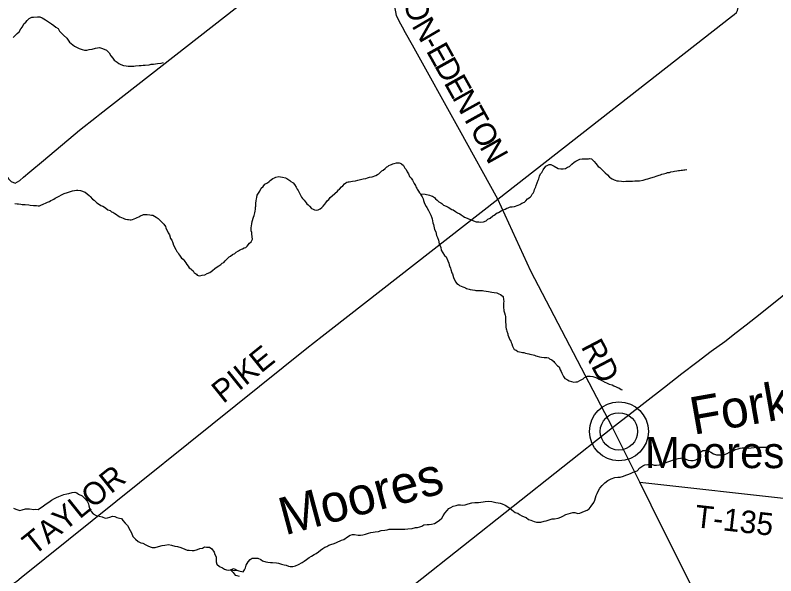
# Model space of a CAD drawing. Extents: x 1310247 to 1664935, y 235267 to 584339.
# Drawn here: x 1528906 to 1539053, y 437454 to 444931 of the extents above; entities that cross this region are included whole.
import ezdxf

# ---------------------------------------------------------------- set-up
doc = ezdxf.new("R2010")
doc.units = 0
for name, color, linetype in [('GM_X_County_Road', 7, 'Continuous'), ('GM_X_County_Road_Text', 7, 'Continuous'), ('GM_X_Minor_River', 7, 'Continuous'), ('GM_X_Minor_River_Text', 7, 'Continuous'), ('GM_X_Township_Road', 7, 'Continuous'), ('GM_X_Township_Road_Text', 7, 'Continuous'), ('GM_X_Unincorporated', 7, 'Continuous'), ('GM_X_Unincorporated_Location', 7, 'Continuous'), ('GM_X_Unincorporated_Text', 7, 'Continuous')]:
    doc.layers.add(name, color=color, linetype=linetype)

msp = doc.modelspace()

# ---------------------------------------------------------------- linework, layer by layer
at = {"layer": 'GM_X_County_Road'}
for points in [[(1535345, 442478), (1538461, 444914), (1538499, 444941), (1538528, 444969), (1538541, 444994), (1538551, 445034), (1538568, 445168), (1538573, 445186), (1538587, 445210), (1538612, 445237), (1538679, 445290), (1540136, 446441), (1540306, 446577), (1540446, 446680), (1540638, 446840), (1541083, 447207), (1540670, 447700), (1540448, 447964), (1540170, 448296), (1539686, 448879), (1539174, 449502), (1538298, 450604), (1537999, 451036), (1537593, 451545)], [(1536876, 439431), (1535787, 441516), (1535345, 442478), (1534835, 443402), (1534205, 444532), (1534115, 444694), (1534073, 444770), (1534027, 444852), (1533993, 444928), (1533972, 445045)], [(1536876, 439431), (1537568, 439968), (1537802, 440151), (1537999, 440303), (1538192, 440449), (1538372, 440579), (1538525, 440698), (1538657, 440803), (1538846, 440947), (1540630, 442381), (1540961, 442650), (1541658, 443211), (1542004, 443488), (1542654, 444002), (1542983, 444266), (1543311, 444520)], [(1527503, 437478), (1528760, 437346), (1528830, 437340), (1528852, 437340), (1528888, 437355), (1528926, 437384), (1528987, 437431), (1532798, 440492), (1532999, 440648), (1533123, 440743), (1535345, 442478)], [(1530311, 433475), (1530377, 434201), (1530380, 434237), (1530388, 434263), (1530405, 434286), (1530437, 434328), (1530521, 434398), (1532900, 436286), (1536876, 439431)], [(1538881, 435408), (1538779, 435612), (1537392, 438395), (1537239, 438702), (1536876, 439431)]]:
    msp.add_lwpolyline(points, dxfattribs=at)
at = {"layer": 'GM_X_Minor_River'}
for points in [[(1528878, 444632), (1528934, 444685), (1528959, 444709), (1528980, 444747), (1529002, 444775), (1529023, 444816), (1529047, 444836), (1529064, 444862), (1529094, 444887)], [(1529094, 444887), (1529126, 444903), (1529152, 444906), (1529202, 444911), (1529234, 444909), (1529266, 444894), (1529310, 444867), (1529389, 444818), (1529421, 444795), (1529450, 444771), (1529480, 444752), (1529496, 444720), (1529549, 444663), (1529594, 444624), (1529629, 444571), (1529653, 444553), (1529696, 444518), (1529760, 444487), (1529800, 444474), (1529830, 444463), (1529860, 444465), (1529892, 444472), (1529934, 444478), (1529978, 444491), (1530004, 444494), (1530032, 444498), (1530072, 444489), (1530122, 444464), (1530159, 444428), (1530183, 444391), (1530210, 444359), (1530228, 444332), (1530265, 444303), (1530289, 444285), (1530315, 444273), (1530349, 444260), (1530385, 444255), (1530413, 444253), (1530443, 444250), (1530487, 444252), (1530511, 444255), (1530561, 444258), (1530585, 444262), (1530615, 444265), (1530639, 444265), (1530691, 444270), (1530719, 444276), (1530751, 444277), (1530777, 444283), (1530806, 444286), (1530854, 444293), (1530886, 444298)], [(1532681, 442593), (1532704, 442549), (1532726, 442506), (1532741, 442488), (1532761, 442462), (1532788, 442429), (1532798, 442415), (1532816, 442401), (1532832, 442384), (1532859, 442352), (1532881, 442343), (1532899, 442333), (1532927, 442330), (1532949, 442334), (1532973, 442348), (1532997, 442367), (1533014, 442383), (1533038, 442409), (1533051, 442427), (1533073, 442458), (1533091, 442474), (1533108, 442498), (1533134, 442523), (1533171, 442555), (1533207, 442584), (1533218, 442600), (1533234, 442610), (1533258, 442640), (1533279, 442653), (1533297, 442681), (1533317, 442693), (1533331, 442704), (1533346, 442708), (1533362, 442710), (1533384, 442712), (1533408, 442717), (1533446, 442722), (1533476, 442730), (1533512, 442741), (1533546, 442749), (1533583, 442754), (1533605, 442762), (1533633, 442769), (1533667, 442775), (1533715, 442794), (1533738, 442806), (1533756, 442817), (1533770, 442829), (1533796, 442855), (1533815, 442864), (1533841, 442886), (1533863, 442908), (1533877, 442915), (1533892, 442927), (1533912, 442935), (1533926, 442941), (1533942, 442948), (1533964, 442954), (1533994, 442960), (1534028, 442963), (1534044, 442959), (1534060, 442950), (1534088, 442926), (1534103, 442890), (1534123, 442873), (1534135, 442843), (1534152, 442814), (1534167, 442780), (1534189, 442756), (1534205, 442729), (1534218, 442705), (1534230, 442687), (1534246, 442658), (1534251, 442644), (1534263, 442626), (1534269, 442612), (1534286, 442584), (1534302, 442561), (1534312, 442547), (1534319, 442533), (1534337, 442507), (1534347, 442480), (1534354, 442460), (1534362, 442434), (1534368, 442420), (1534387, 442381), (1534397, 442365), (1534420, 442325), (1534428, 442310), (1534441, 442280), (1534449, 442266), (1534463, 442228), (1534468, 442214), (1534479, 442163), (1534487, 442139), (1534500, 442071), (1534517, 442040), (1534527, 441992), (1534540, 441968), (1534552, 441931), (1534563, 441881)], [(1534312, 442547), (1534376, 442542), (1534432, 442529), (1534455, 442520), (1534473, 442516), (1534487, 442510), (1534501, 442500), (1534513, 442483), (1534535, 442463), (1534556, 442441), (1534584, 442428), (1534598, 442420), (1534618, 442399), (1534657, 442385), (1534683, 442372), (1534733, 442341), (1534749, 442335), (1534780, 442314), (1534808, 442296), (1534838, 442283), (1534856, 442269), (1534883, 442250), (1534901, 442238), (1534937, 442223), (1534953, 442215), (1534981, 442205), (1534997, 442196), (1535056, 442177), (1535092, 442175), (1535116, 442170), (1535154, 442174), (1535189, 442187), (1535213, 442209), (1535241, 442222), (1535280, 442256), (1535296, 442265), (1535334, 442293), (1535355, 442300), (1535391, 442322), (1535409, 442332), (1535441, 442345), (1535466, 442359), (1535482, 442362), (1535500, 442370), (1535514, 442374), (1535536, 442377), (1535568, 442381), (1535616, 442398), (1535639, 442406), (1535667, 442423), (1535701, 442439), (1535718, 442455), (1535742, 442482), (1535776, 442502), (1535791, 442517), (1535805, 442543), (1535815, 442559), (1535830, 442585), (1535836, 442607), (1535851, 442641), (1535857, 442661), (1535868, 442695), (1535884, 442730), (1535891, 442750), (1535895, 442766), (1535903, 442786), (1535914, 442814), (1535930, 442832), (1535940, 442850), (1535949, 442868), (1535985, 442917), (1536030, 442938), (1536052, 442940), (1536068, 442932), (1536098, 442917), (1536151, 442888), (1536185, 442884), (1536215, 442883), (1536249, 442888), (1536274, 442902), (1536302, 442914), (1536334, 442943), (1536365, 442969), (1536385, 442984), (1536419, 443004), (1536439, 443009), (1536468, 443015), (1536482, 443015), (1536502, 443014), (1536534, 443016), (1536554, 443017), (1536568, 443019), (1536594, 443017), (1536629, 442980), (1536651, 442952), (1536682, 442915), (1536706, 442901), (1536724, 442880), (1536763, 442841), (1536779, 442829), (1536810, 442800)], [(1536810, 442800), (1536834, 442770), (1536850, 442760), (1536871, 442747), (1536895, 442737), (1536909, 442729), (1536933, 442722), (1536953, 442720), (1536993, 442717), (1537015, 442715), (1537053, 442716), (1537075, 442718), (1537119, 442719), (1537141, 442719), (1537171, 442720), (1537215, 442721), (1537237, 442723), (1537282, 442730), (1537322, 442742), (1537348, 442749), (1537388, 442764), (1537437, 442776), (1537457, 442783), (1537499, 442799), (1537517, 442802), (1537533, 442810), (1537557, 442816), (1537573, 442821), (1537591, 442823), (1537610, 442831), (1537636, 442834), (1537652, 442842), (1537684, 442846), (1537700, 442849), (1537732, 442855), (1537756, 442858), (1537770, 442860), (1537792, 442862), (1537808, 442863), (1537826, 442867), (1537840, 442869), (1537865, 442872)], [(1530917, 442093), (1530946, 442030), (1530965, 442002), (1530979, 441953), (1530994, 441929), (1531010, 441895), (1531019, 441866), (1531048, 441806), (1531062, 441781), (1531074, 441765), (1531085, 441747), (1531099, 441731), (1531126, 441692), (1531146, 441676), (1531158, 441659), (1531170, 441645), (1531181, 441627), (1531197, 441605), (1531215, 441584), (1531228, 441562), (1531248, 441550), (1531262, 441537), (1531280, 441521), (1531293, 441497), (1531309, 441488), (1531323, 441478), (1531335, 441464), (1531349, 441458), (1531371, 441455), (1531401, 441463), (1531437, 441468), (1531467, 441488), (1531504, 441501), (1531536, 441524), (1531569, 441552), (1531585, 441564), (1531621, 441589), (1531647, 441605), (1531666, 441625), (1531690, 441634), (1531706, 441654), (1531733, 441681), (1531759, 441707), (1531778, 441719), (1531806, 441738), (1531834, 441754), (1531856, 441770), (1531883, 441787), (1531897, 441795), (1531923, 441809), (1531939, 441814), (1531961, 441826), (1531982, 441834), (1532002, 441849), (1532033, 441891), (1532053, 441907), (1532065, 441924), (1532072, 441942), (1532068, 441976), (1532063, 442015), (1532061, 442031), (1532053, 442055), (1532052, 442097), (1532061, 442149), (1532069, 442179), (1532084, 442239), (1532093, 442261), (1532101, 442295), (1532106, 442317), (1532110, 442343), (1532113, 442371), (1532115, 442385), (1532116, 442423), (1532120, 442453), (1532127, 442483), (1532129, 442501), (1532135, 442529), (1532142, 442545), (1532168, 442586), (1532187, 442622), (1532213, 442646), (1532238, 442677), (1532272, 442695), (1532293, 442714), (1532309, 442726), (1532327, 442738), (1532345, 442752), (1532365, 442761), (1532384, 442769), (1532422, 442778), (1532446, 442776), (1532472, 442769), (1532510, 442761), (1532530, 442754), (1532569, 442726), (1532585, 442715), (1532613, 442693), (1532632, 442674), (1532656, 442636), (1532667, 442610), (1532681, 442593)], [(1528902, 442418), (1528930, 442414), (1528950, 442413), (1528982, 442409), (1529000, 442407), (1529014, 442406), (1529040, 442404), (1529088, 442403), (1529104, 442399), (1529148, 442394), (1529190, 442393), (1529214, 442389), (1529232, 442390), (1529248, 442398), (1529277, 442410), (1529319, 442429), (1529335, 442437), (1529363, 442448), (1529382, 442458), (1529402, 442468), (1529420, 442479), (1529440, 442489), (1529464, 442503), (1529491, 442516), (1529523, 442534), (1529561, 442551), (1529602, 442567), (1529642, 442580), (1529672, 442589), (1529724, 442596), (1529742, 442596), (1529776, 442594), (1529792, 442589), (1529824, 442577), (1529838, 442570), (1529866, 442550), (1529891, 442527), (1529907, 442511), (1529938, 442479), (1529960, 442462), (1529996, 442429), (1530019, 442415), (1530049, 442394), (1530073, 442382), (1530095, 442370), (1530113, 442359), (1530140, 442337), (1530172, 442326), (1530192, 442310), (1530208, 442303), (1530236, 442285), (1530255, 442271), (1530279, 442256), (1530303, 442242), (1530325, 442231), (1530347, 442223), (1530365, 442216), (1530378, 442210), (1530402, 442206), (1530418, 442204), (1530440, 442201), (1530454, 442203), (1530472, 442207), (1530517, 442222), (1530535, 442232), (1530553, 442243), (1530569, 442249), (1530585, 442261), (1530600, 442265), (1530618, 442272), (1530666, 442271), (1530704, 442269), (1530726, 442266), (1530744, 442262), (1530763, 442252), (1530785, 442237), (1530811, 442219), (1530835, 442198), (1530888, 442143), (1530909, 442113), (1530917, 442093)], [(1534563, 441881), (1534584, 441833), (1534591, 441798), (1534632, 441725), (1534654, 441709), (1534677, 441656), (1534691, 441622), (1534694, 441600), (1534702, 441586), (1534712, 441556), (1534719, 441541), (1534729, 441495), (1534738, 441481), (1534754, 441433), (1534781, 441376), (1534798, 441352), (1534818, 441341), (1534834, 441325), (1534880, 441308), (1534893, 441302), (1534913, 441294), (1534929, 441285), (1534961, 441277), (1534977, 441272), (1535009, 441266), (1535039, 441263), (1535053, 441261), (1535121, 441260), (1535141, 441257), (1535159, 441255), (1535221, 441244), (1535265, 441239), (1535295, 441233), (1535333, 441228), (1535358, 441216), (1535382, 441207), (1535400, 441191), (1535414, 441181), (1535421, 441134), (1535423, 441118), (1535422, 441088), (1535420, 441062), (1535420, 441042), (1535425, 440988), (1535436, 440962), (1535442, 440929), (1535448, 440913), (1535447, 440873), (1535448, 440849), (1535448, 440831), (1535450, 440811), (1535450, 440793), (1535451, 440769), (1535455, 440747), (1535461, 440733), (1535466, 440715), (1535478, 440682), (1535479, 440668), (1535487, 440644), (1535504, 440602), (1535518, 440583), (1535524, 440565), (1535531, 440547), (1535541, 440517), (1535549, 440497), (1535564, 440474), (1535588, 440462), (1535612, 440447), (1535634, 440441), (1535658, 440437), (1535676, 440432), (1535692, 440432), (1535716, 440424), (1535736, 440421), (1535759, 440413), (1535773, 440410), (1535793, 440406), (1535817, 440402), (1535833, 440395), (1535853, 440389), (1535869, 440383), (1535903, 440374), (1535929, 440370), (1535965, 440367), (1535997, 440367), (1536019, 440362), (1536033, 440348), (1536064, 440333), (1536090, 440311), (1536102, 440297), (1536143, 440256), (1536163, 440239), (1536176, 440199), (1536192, 440177), (1536198, 440157), (1536223, 440114), (1536238, 440086), (1536262, 440075), (1536276, 440067), (1536296, 440053), (1536326, 440044)], [(1536326, 440044), (1536358, 440035), (1536386, 440039), (1536406, 440041), (1536440, 440060), (1536483, 440081), (1536503, 440097), (1536529, 440113), (1536543, 440118), (1536577, 440118), (1536611, 440113), (1536639, 440103), (1536673, 440090), (1536697, 440078), (1536742, 440053), (1536774, 440036), (1536796, 440028), (1536832, 440009), (1536870, 440003), (1536891, 439988), (1536923, 439974), (1536941, 439965), (1536959, 439959), (1536991, 439938), (1537005, 439934)], [(1538513, 439138), (1538551, 439147), (1538577, 439157), (1538605, 439162), (1538639, 439161), (1538689, 439158), (1538725, 439159), (1538763, 439166), (1538799, 439170), (1538841, 439171), (1538935, 439168), (1538965, 439174), (1538991, 439181), (1539039, 439188), (1539073, 439193)], [(1535150, 438439), (1535176, 438445), (1535218, 438450), (1535266, 438445), (1535318, 438432), (1535349, 438429), (1535375, 438424), (1535401, 438414), (1535441, 438397), (1535480, 438376), (1535509, 438351), (1535576, 438298), (1535610, 438289), (1535635, 438270), (1535663, 438252), (1535695, 438239), (1535722, 438230), (1535756, 438205), (1535783, 438195), (1535829, 438178), (1535859, 438171), (1535889, 438168), (1535917, 438170), (1535961, 438183), (1535991, 438188), (1536041, 438203), (1536071, 438212), (1536101, 438215), (1536148, 438222), (1536184, 438235), (1536212, 438249), (1536253, 438272), (1536313, 438291), (1536345, 438296), (1536373, 438297), (1536413, 438286), (1536441, 438290), (1536469, 438301), (1536503, 438314), (1536535, 438329), (1536562, 438347), (1536591, 438382), (1536626, 438433), (1536638, 438463), (1536647, 438493), (1536658, 438525), (1536670, 438552), (1536687, 438590), (1536708, 438624), (1536735, 438657), (1536771, 438696), (1536812, 438723), (1536856, 438748), (1536905, 438763), (1536947, 438768), (1536977, 438771), (1537021, 438784), (1537051, 438798), (1537079, 438805), (1537116, 438818), (1537150, 438835), (1537176, 438843), (1537202, 438854), (1537241, 438893), (1537280, 438919), (1537306, 438932), (1537348, 438937), (1537374, 438938), (1537402, 438940), (1537430, 438931), (1537462, 438930), (1537504, 438935), (1537540, 438947), (1537613, 438973), (1537641, 438982), (1537689, 439001), (1537719, 439008), (1537753, 439018), (1537783, 439025), (1537821, 439026), (1537853, 439011), (1537885, 438995), (1537918, 438990), (1537950, 438993), (1537985, 439002), (1538013, 439016), (1538021, 439041), (1538034, 439075), (1538055, 439107), (1538081, 439126), (1538117, 439127), (1538157, 439122), (1538187, 439102), (1538222, 439081), (1538264, 439068), (1538326, 439066), (1538362, 439068), (1538404, 439087), (1538436, 439102), (1538487, 439127), (1538513, 439138)], [(1528915, 438342), (1528941, 438333), (1528967, 438326), (1528997, 438336), (1529043, 438345), (1529069, 438348), (1529097, 438345), (1529153, 438340), (1529181, 438341), (1529213, 438339), (1529241, 438360), (1529279, 438383), (1529306, 438407), (1529353, 438438), (1529389, 438461), (1529432, 438486), (1529458, 438497), (1529486, 438510), (1529555, 438537), (1529595, 438546), (1529623, 438553), (1529665, 438564), (1529701, 438568), (1529727, 438559), (1529752, 438544), (1529800, 438519), (1529841, 438480), (1529864, 438450), (1529883, 438415), (1529889, 438389), (1529896, 438355), (1529919, 438310), (1529948, 438280), (1529988, 438259), (1530027, 438248), (1530065, 438239), (1530105, 438224), (1530139, 438229), (1530169, 438237), (1530203, 438250), (1530235, 438243), (1530262, 438230), (1530296, 438222), (1530322, 438217), (1530341, 438191), (1530371, 438158), (1530404, 438125), (1530438, 438058), (1530458, 438026), (1530476, 437977), (1530512, 437942), (1530545, 437910), (1530580, 437893), (1530610, 437888), (1530650, 437869), (1530675, 437855), (1530705, 437842), (1530735, 437833), (1530773, 437832), (1530819, 437845), (1530867, 437856), (1530903, 437863), (1530949, 437872), (1530989, 437863), (1531037, 437850), (1531072, 437843), (1531116, 437832), (1531168, 437811), (1531201, 437798), (1531227, 437798), (1531267, 437793), (1531293, 437790), (1531337, 437805), (1531371, 437818), (1531403, 437822), (1531432, 437839), (1531458, 437838), (1531496, 437834), (1531529, 437815), (1531562, 437768), (1531571, 437740), (1531585, 437705), (1531586, 437675), (1531587, 437639), (1531596, 437609), (1531630, 437580), (1531671, 437559), (1531697, 437543), (1531724, 437534), (1531754, 437531), (1531780, 437535), (1531819, 437550), (1531850, 437537), (1531864, 437527)], [(1531780, 437535), (1531808, 437528), (1531834, 437524), (1531864, 437527), (1531890, 437520), (1531945, 437507), (1531964, 437533), (1531979, 437562), (1531989, 437596), (1532014, 437639), (1532041, 437673), (1532069, 437688), (1532107, 437691), (1532143, 437687), (1532181, 437670), (1532206, 437653), (1532250, 437640), (1532278, 437635), (1532312, 437633), (1532340, 437630), (1532394, 437627), (1532419, 437622), (1532459, 437607), (1532493, 437598), (1532519, 437594), (1532550, 437583), (1532576, 437576), (1532612, 437578), (1532644, 437589), (1532685, 437606), (1532733, 437633), (1532761, 437650), (1532790, 437670), (1532826, 437697), (1532861, 437716), (1532895, 437737), (1532922, 437753), (1532952, 437772), (1532981, 437797), (1533009, 437817), (1533035, 437838), (1533064, 437845), (1533092, 437861), (1533118, 437872), (1533160, 437885), (1533192, 437896), (1533257, 437927), (1533291, 437940), (1533338, 437973), (1533374, 437994), (1533405, 438006), (1533433, 438007), (1533482, 437994), (1533512, 437995), (1533542, 438000), (1533580, 438008), (1533619, 438021), (1533649, 438030), (1533683, 438037), (1533709, 438041), (1533755, 438046), (1533787, 438057), (1533839, 438064), (1533869, 438069), (1533895, 438074), (1533921, 438076), (1533949, 438077), (1534029, 438075), (1534077, 438076), (1534105, 438075), (1534145, 438080), (1534201, 438087), (1534248, 438098), (1534274, 438100), (1534304, 438105), (1534332, 438118), (1534358, 438132), (1534400, 438139), (1534428, 438140), (1534462, 438143), (1534498, 438152), (1534537, 438172), (1534567, 438195), (1534598, 438222), (1534617, 438254), (1534639, 438289), (1534670, 438325), (1534693, 438352), (1534719, 438365), (1534747, 438381), (1534787, 438392), (1534814, 438399), (1534845, 438399), (1534879, 438396), (1534909, 438399), (1534950, 438412), (1535000, 438425), (1535040, 438430), (1535088, 438431), (1535118, 438434), (1535150, 438439)], [(1528883, 438354), (1528915, 438342)], [(1531780, 437535), (1531813, 437500), (1531829, 437482), (1531841, 437463), (1531863, 437457), (1531892, 437449)]]:
    msp.add_lwpolyline(points, dxfattribs=at)
at = {"layer": 'GM_X_Township_Road'}
for points in [[(1530034, 443610), (1532025, 445167), (1532065, 445199)], [(1527092, 444865), (1527132, 444828), (1527193, 444785), (1527400, 444516), (1527693, 444155), (1528181, 443557), (1528384, 443299), (1528689, 442917), (1528818, 442750), (1528850, 442713), (1528907, 442692), (1528968, 442726), (1529018, 442772), (1529100, 442840)], [(1529100, 442840), (1529282, 442993), (1529764, 443398), (1529990, 443575), (1530034, 443610)], [(1537239, 438702), (1539316, 438473)]]:
    msp.add_lwpolyline(points, dxfattribs=at)
at = {"layer": 'GM_X_Unincorporated'}
for radius in [393, 249]:
    msp.add_circle((1536960, 439380), radius, dxfattribs=at)
at = {"layer": 'GM_X_Unincorporated_Location'}
msp.add_line((1536960, 439380), (1536960, 439380), dxfattribs=at)

# ---------------------------------------------------------------- texts
at = {"layer": 'GM_X_County_Road_Text'}
for s, rotation, p in [('O', 286.3227, (1534083, 445117)), ('N', 300.3656, (1534189, 444790)), ('E', 299.1395, (1534382, 444456)), ('-', 299.1388, (1534322, 444563)), ('D', 299.1377, (1534491, 444260)), ('E', 299.1395, (1534619, 444029)), ('N', 299.1377, (1534729, 443833)), ('T', 299.1395, (1534857, 443603)), ('O', 299.1377, (1534966, 443407)), ('N', 299.1402, (1535095, 443176)), ('RD', 297.6653, (1536449, 440511)), ('PIKE', 38.8534, (1531681, 439743)), ('TAYLOR', 38.7653, (1529156, 437715))]:
    msp.add_text(s, height=300, rotation=rotation, dxfattribs=at).set_placement(p)
at = {"layer": 'GM_X_Minor_River_Text'}
for s, rotation, p in [('Fork', 9.9959, (1537956, 439333)), ('Moores', 14.9951, (1532503, 437992))]:
    msp.add_text(s, height=500, rotation=rotation, dxfattribs=at).set_placement(p)
at = {"layer": 'GM_X_Township_Road_Text'}
msp.add_text('T-135', height=300, rotation=353.5364, dxfattribs=at).set_placement((1537962, 438104))
at = {"layer": 'GM_X_Unincorporated_Text'}
msp.add_text('Moores Fork', height=417, rotation=0, dxfattribs=at).set_placement((1537308, 438890))

doc.saveas('drawing.dxf')
